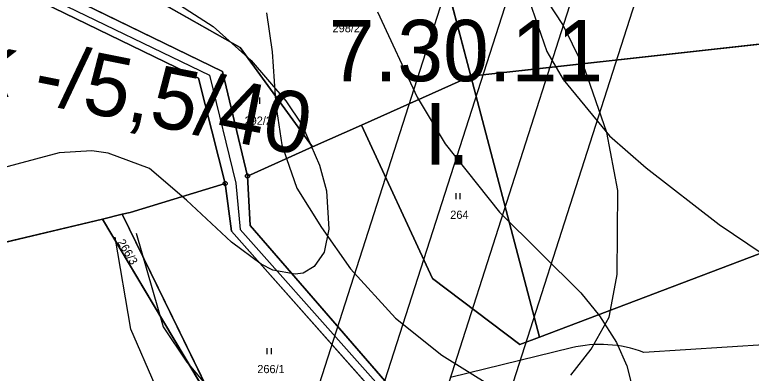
# Model space of a CAD drawing. Extents: x -706130 to -698555, y -971544 to -967260.
# Drawn here: x -703954.6 to -703774.7, y -970257.5 to -970169.9 of the extents above; entities that cross this region are included whole.
import ezdxf

# ---------------------------------------------------------------- set-up
doc = ezdxf.new("R2010")
doc.units = 0
for name, color, linetype in [('BPEJ hranice S', 7, 'Continuous'), ('BPEJ I-II trida ochrany S', 7, 'Continuous'), ('BPEJ kód', 7, 'Continuous'), ('Docházková izochrona - VLAK N', 7, 'Continuous'), ('Elektro VVN nadzemní 110 S', 7, 'Continuous'), ('KN_Hranice_parcel', 7, 'Continuous'), ('KN_Parcelni cisla', 7, 'Continuous'), ('KN_Polygon parcely', 7, 'Continuous'), ('KN_POZEMKY_14_OSTATNI PLOCHA', 7, 'Continuous'), ('KN_POZEMKY_2_ORNA PUDA', 7, 'Continuous'), ('KN_POZEMKY_7_TTP', 7, 'Continuous'), ('KN_VYUZITI_17_ostatni plocha_ostatni komunikace', 7, 'Continuous'), ('KN_VYUZITI_26_ostatni plocha_jina plocha', 7, 'Continuous'), ('KN_Značky bodu BP', 7, 'Continuous'), ('KN_Značky kultur', 7, 'Continuous'), ('Komunikace mistni obsluzne - osy S', 7, 'Continuous'), ('Komunikace mistni obsluzne popis N', 7, 'Continuous'), ('OP ELE VN_VVN_trafostanice', 7, 'Continuous'), ('OP lesa 30 m', 7, 'Continuous'), ('Plochy verejnych prostranstvi - komunikace ostatni S', 7, 'Continuous'), ('Plochy zemědělské všeobecné CELEK S', 7, 'Continuous'), ('Regulační bloky v krajině S', 7, 'Continuous'), ('Regulační bloky zastavěné S', 7, 'Continuous'), ('Trasy turistické N', 7, 'Continuous'), ('VÝŠKOPIS_vrstevnice doplňková', 7, 'Continuous'), ('VÝŠKOPIS_vrstevnice hlavní', 7, 'Continuous'), ('VÝŠKOPIS_vrstevnice zesílená', 7, 'Continuous')]:
    doc.layers.add(name, color=color, linetype=linetype)

msp = doc.modelspace()

# ---------------------------------------------------------------- linework, layer by layer
at = {"layer": 'BPEJ hranice S'}
for points in [[(-703818.78, -970257.96), (-703813.83, -970251.59), (-703809.4, -970243.8), (-703809.07, -970242.03), (-703807.46, -970233.35), (-703807.32, -970212.86), (-703809.98, -970198.69), (-703815.29, -970183.47), (-703816.06, -970181.89), (-703820.77, -970172.31), (-703829.62, -970158.68)], [(-703893.12, -970169.43), (-703891.7, -970178.99), (-703890.97, -970189.74), (-703890.82, -970191.92), (-703889.4, -970201.66), (-703888.22, -970205.04), (-703885.68, -970212.28), (-703879.67, -970221.84), (-703872.59, -970231.94), (-703861.61, -970243.98), (-703850.29, -970253), (-703838.43, -970260.44)]]:
    msp.add_lwpolyline(points, dxfattribs=at)
at = {"layer": 'BPEJ I-II trida ochrany S'}
for p, q in [((-703945.94, -970163.28), (-703903.88, -970183.76)), ((-703909.74, -970185.39), (-703947.79, -970166.93)), ((-703903.88, -970183.76), (-703897.74, -970209.3)), ((-703903.21, -970211.13), (-703909.74, -970185.39)), ((-703897.74, -970209.3), (-703897.1, -970221.34)), ((-703901.64, -970222.76), (-703903.21, -970211.13)), ((-703933.2, -970219.8), (-703928.34, -970218.64)), ((-703903.18, -970270.14), (-703933.2, -970219.8)), ((-703928.34, -970218.64), (-703903.18, -970270.14)), ((-703897.1, -970221.34), (-703846.02, -970280.19)), ((-703850.21, -970280.78), (-703901.64, -970222.76))]:
    msp.add_line(p, q, dxfattribs=at)
at = {"layer": 'Docházková izochrona - VLAK N'}
msp.add_circle((-704165.45, -969778.77), 800, dxfattribs=at)
at = {"layer": 'Elektro VVN nadzemní 110 S'}
for points in [[(-700677.68, -968389.53), (-700720.3, -968520.31), (-700885.11, -968619.17), (-701029.75, -968695.32), (-701213.15, -968797.17), (-701387.47, -968896.72), (-701622.95, -968906.84), (-701850.91, -968917.01), (-702086.18, -968927.59), (-702287, -968936.09), (-702541.24, -968947.7), (-702750.65, -968956.72), (-702961.96, -969032.29), (-703136.1, -969256.65), (-703287.02, -969447.51), (-703413.53, -969614.39), (-703545.7, -969788.25), (-703681.76, -969967.4), (-703806.77, -970129.36), (-703869.25, -970324.03), (-703923.83, -970499.99), (-703982.93, -970684.04), (-704154.48, -970835.91), (-704335.28, -970994.23)], [(-701037.45, -968682.44), (-701220.87, -968784.31), (-701391.86, -968881.84), (-701623.29, -968891.84), (-701851.27, -968902.01), (-702086.7, -968912.6), (-702287.46, -968921.09), (-702541.56, -968932.7), (-702753.57, -968941.78), (-702971.28, -969019.79), (-703148, -969247.53), (-703298.94, -969438.41), (-703425.51, -969605.35), (-703557.68, -969779.23), (-703693.68, -969958.3), (-703820.28, -970122.34), (-703883.55, -970319.51), (-703938.11, -970495.43), (-703995.91, -970675.44), (-704164.34, -970824.61), (-704345.28, -970983.05), (-704345.55, -970983.3)]]:
    msp.add_lwpolyline(points, dxfattribs=at)
at = {"layer": 'KN_Hranice_parcel'}
for p, q in [((-703853.1, -970147.36), (-703843.22, -970184.9)), ((-703714.1, -970170.6), (-703843.22, -970184.9)), ((-703843.22, -970184.9), (-703869.94, -970196.86)), ((-703843.22, -970184.9), (-703826.45, -970248.63)), ((-703869.94, -970196.86), (-703881.88, -970202.2)), ((-703881.88, -970202.2), (-703897.74, -970209.3)), ((-703933.2, -970219.8), (-703963.12, -970226.94)), ((-703928.34, -970218.64), (-703933.2, -970219.8)), ((-703933.2, -970219.8), (-703903.18, -970270.14)), ((-703928.34, -970218.64), (-703903.18, -970270.14))]:
    msp.add_line(p, q, dxfattribs=at)
for points in [[(-704002.99, -970156.78), (-703998.74, -970161.26), (-703947.79, -970166.93), (-703909.74, -970185.39), (-703903.21, -970211.13)], [(-703881.88, -970202.2), (-703899.57, -970177.94), (-703930.76, -970160.21)], [(-703945.94, -970163.28), (-703903.88, -970183.76), (-703897.74, -970209.3)], [(-703826.45, -970248.63), (-703768.1, -970226.48), (-703759.55, -970230.89), (-703687.42, -970216.64), (-703670.75, -970207.97), (-703651.76, -970202.96), (-703642.43, -970198.39), (-703563.15, -970194.03), (-703551.16, -970204.15)], [(-703869.94, -970196.86), (-703852.58, -970234.32), (-703831.24, -970250.45), (-703826.45, -970248.63)], [(-703897.74, -970209.3), (-703897.1, -970221.34), (-703846.02, -970280.19)], [(-703903.21, -970211.13), (-703926.39, -970218.18), (-703928.34, -970218.64)], [(-703850.21, -970280.78), (-703901.64, -970222.76), (-703903.21, -970211.13)]]:
    msp.add_lwpolyline(points, dxfattribs=at)
at = {"layer": 'KN_Polygon parcely'}
for points in [[(-703767.1, -970317.6), (-703778.3, -970315.6), (-703800.34, -970310.36), (-703832.7, -970301.24), (-703833.56, -970299.93), (-703835.24, -970297.19), (-703841.1, -970287.62), (-703842.85, -970284.68), (-703846.02, -970280.19), (-703897.1, -970221.34), (-703897.74, -970209.3), (-703903.88, -970183.76), (-703945.94, -970163.28), (-703988.89, -970158.47), (-703997.02, -970157.56), (-704000.19, -970155.45), (-704027.01, -970139.66), (-704036.53, -970133.7), (-704041.62, -970130.52), (-704064.44, -970106.69), (-704087.85, -970063.07), (-704089.75, -970059.21), (-704097.62, -970043.99)], [(-704092.77, -970064.17), (-704069.05, -970106.74), (-704043.74, -970133.66), (-704002.99, -970156.78), (-703998.74, -970161.26), (-703947.79, -970166.93), (-703909.74, -970185.39), (-703903.21, -970211.13), (-703901.64, -970222.76), (-703850.21, -970280.78), (-703846.96, -970284.93), (-703838.9, -970300.88), (-703836.12, -970303.81), (-703832.11, -970306.19), (-703799.81, -970318.76), (-703745.69, -970325.55)], [(-703714.1, -970170.6), (-703843.22, -970184.9), (-703826.45, -970248.63), (-703768.1, -970226.48)], [(-704122.48, -970331.01), (-704088.83, -970331.71), (-704058.34, -970335.12), (-704051.12, -970333.54), (-704047.74, -970356.15), (-704034.74, -970356.57), (-703984.67, -970349.36), (-703963.41, -970345.69), (-703908.69, -970329.2), (-703868.67, -970307.51), (-703846.96, -970284.93), (-703892.4, -970290.63), (-703891.81, -970285.96), (-703903.18, -970270.14), (-703933.2, -970219.8), (-703963.12, -970226.94), (-703995.38, -970232.14), (-704143.17, -970248.41)]]:
    msp.add_lwpolyline(points, dxfattribs=at)
for points in [[(-703843.22, -970184.9), (-703714.1, -970170.6), (-703703.25, -970168.91), (-703701.37, -970168.64), (-703709.95, -970121.51), (-703765.94, -970133.47), (-703792.93, -970137.4), (-703853.1, -970147.36)], [(-703843.22, -970184.9), (-703853.1, -970147.36), (-703930.76, -970160.21), (-703899.57, -970177.94), (-703881.88, -970202.2), (-703869.94, -970196.86)], [(-704030.01, -970164.72), (-704068.12, -970166.86), (-704209.38, -970157.14), (-704211.41, -970156.86), (-704211.66, -970191.47), (-704212.19, -970196.47), (-704202.88, -970243.07), (-704172.78, -970248.32), (-704143.17, -970248.41), (-703995.38, -970232.14), (-703963.12, -970226.94), (-703933.2, -970219.8), (-703928.34, -970218.64), (-703926.39, -970218.18), (-703903.21, -970211.13), (-703909.74, -970185.39), (-703947.79, -970166.93), (-703998.74, -970161.26), (-704002.99, -970156.78)], [(-703897.74, -970209.3), (-703881.88, -970202.2), (-703899.57, -970177.94), (-703930.76, -970160.21), (-703945.94, -970163.28), (-703903.88, -970183.76)], [(-703843.22, -970184.9), (-703869.94, -970196.86), (-703852.58, -970234.32), (-703831.24, -970250.45), (-703826.45, -970248.63)], [(-703723.25, -970257.46), (-703551.16, -970204.15), (-703563.15, -970194.03), (-703642.43, -970198.39), (-703651.76, -970202.96), (-703670.75, -970207.97), (-703687.42, -970216.64), (-703759.55, -970230.89), (-703768.1, -970226.48), (-703826.45, -970248.63), (-703831.24, -970250.45), (-703852.58, -970234.32), (-703869.94, -970196.86), (-703881.88, -970202.2), (-703897.74, -970209.3), (-703897.1, -970221.34), (-703846.02, -970280.19), (-703802.05, -970274.08), (-703747.34, -970260.96)], [(-703928.34, -970218.64), (-703903.18, -970270.14), (-703891.81, -970285.96), (-703850.21, -970280.78), (-703901.64, -970222.76), (-703903.21, -970211.13), (-703926.39, -970218.18)], [(-703903.18, -970270.14), (-703928.34, -970218.64), (-703933.2, -970219.8)]]:
    msp.add_lwpolyline(points, close=True, dxfattribs=at)
at = {"layer": 'KN_POZEMKY_14_OSTATNI PLOCHA'}
for p, q in [((-703945.94, -970163.28), (-703903.88, -970183.76)), ((-703909.74, -970185.39), (-703947.79, -970166.93)), ((-703903.88, -970183.76), (-703897.74, -970209.3)), ((-703903.21, -970211.13), (-703909.74, -970185.39)), ((-703897.74, -970209.3), (-703897.1, -970221.34)), ((-703901.64, -970222.76), (-703903.21, -970211.13)), ((-703933.2, -970219.8), (-703928.34, -970218.64)), ((-703903.18, -970270.14), (-703933.2, -970219.8)), ((-703928.34, -970218.64), (-703903.18, -970270.14)), ((-703897.1, -970221.34), (-703846.02, -970280.19)), ((-703850.21, -970280.78), (-703901.64, -970222.76))]:
    msp.add_line(p, q, dxfattribs=at)
at = {"layer": 'KN_POZEMKY_2_ORNA PUDA'}
for p, q in [((-703843.22, -970184.9), (-703853.1, -970147.36)), ((-703947.79, -970166.93), (-703909.74, -970185.39)), ((-703843.22, -970184.9), (-703714.1, -970170.6)), ((-703714.1, -970170.6), (-703843.22, -970184.9)), ((-703909.74, -970185.39), (-703903.21, -970211.13)), ((-703826.45, -970248.63), (-703843.22, -970184.9)), ((-703903.21, -970211.13), (-703926.39, -970218.18)), ((-703926.39, -970218.18), (-703928.34, -970218.64)), ((-703963.12, -970226.94), (-703933.2, -970219.8)), ((-703933.2, -970219.8), (-703963.12, -970226.94)), ((-703928.34, -970218.64), (-703933.2, -970219.8)), ((-703933.2, -970219.8), (-703903.18, -970270.14)), ((-703768.1, -970226.48), (-703826.45, -970248.63))]:
    msp.add_line(p, q, dxfattribs=at)
at = {"layer": 'KN_POZEMKY_7_TTP'}
for p, q in [((-703853.1, -970147.36), (-703843.22, -970184.9)), ((-703930.76, -970160.21), (-703899.57, -970177.94)), ((-703899.57, -970177.94), (-703930.76, -970160.21)), ((-703903.88, -970183.76), (-703945.94, -970163.28)), ((-703899.57, -970177.94), (-703881.88, -970202.2)), ((-703881.88, -970202.2), (-703899.57, -970177.94)), ((-703897.74, -970209.3), (-703903.88, -970183.76)), ((-703843.22, -970184.9), (-703869.94, -970196.86)), ((-703869.94, -970196.86), (-703843.22, -970184.9)), ((-703843.22, -970184.9), (-703826.45, -970248.63)), ((-703881.88, -970202.2), (-703869.94, -970196.86)), ((-703869.94, -970196.86), (-703881.88, -970202.2)), ((-703869.94, -970196.86), (-703852.58, -970234.32)), ((-703852.58, -970234.32), (-703869.94, -970196.86)), ((-703881.88, -970202.2), (-703897.74, -970209.3)), ((-703897.74, -970209.3), (-703881.88, -970202.2)), ((-703897.1, -970221.34), (-703897.74, -970209.3)), ((-703926.39, -970218.18), (-703903.21, -970211.13)), ((-703903.21, -970211.13), (-703901.64, -970222.76)), ((-703928.34, -970218.64), (-703926.39, -970218.18)), ((-703903.18, -970270.14), (-703928.34, -970218.64)), ((-703846.02, -970280.19), (-703897.1, -970221.34)), ((-703901.64, -970222.76), (-703850.21, -970280.78)), ((-703826.45, -970248.63), (-703768.1, -970226.48)), ((-703852.58, -970234.32), (-703831.24, -970250.45)), ((-703831.24, -970250.45), (-703852.58, -970234.32)), ((-703831.24, -970250.45), (-703826.45, -970248.63)), ((-703826.45, -970248.63), (-703831.24, -970250.45))]:
    msp.add_line(p, q, dxfattribs=at)
at = {"layer": 'KN_VYUZITI_17_ostatni plocha_ostatni komunikace'}
for p, q in [((-703945.94, -970163.28), (-703903.88, -970183.76)), ((-703909.74, -970185.39), (-703947.79, -970166.93)), ((-703903.88, -970183.76), (-703897.74, -970209.3)), ((-703903.21, -970211.13), (-703909.74, -970185.39)), ((-703897.74, -970209.3), (-703897.1, -970221.34)), ((-703901.64, -970222.76), (-703903.21, -970211.13)), ((-703897.1, -970221.34), (-703846.02, -970280.19)), ((-703850.21, -970280.78), (-703901.64, -970222.76))]:
    msp.add_line(p, q, dxfattribs=at)
at = {"layer": 'KN_VYUZITI_26_ostatni plocha_jina plocha'}
for p, q in [((-703933.2, -970219.8), (-703928.34, -970218.64)), ((-703903.18, -970270.14), (-703933.2, -970219.8)), ((-703928.34, -970218.64), (-703903.18, -970270.14))]:
    msp.add_line(p, q, dxfattribs=at)
at = {"layer": 'KN_Značky bodu BP'}
for centre, radius in [((-703897.74, -970209.3), 0.5), ((-703897.74, -970209.3), 0.0303), ((-703903.21, -970211.13), 0.5), ((-703903.21, -970211.13), 0.0303)]:
    msp.add_circle(centre, radius, dxfattribs=at)
at = {"layer": 'KN_Značky kultur'}
for p, q in [((-703895.75, -970191.64), (-703895.75, -970190.14)), ((-703894.75, -970191.64), (-703894.75, -970190.14)), ((-703846.78, -970214.98), (-703846.78, -970213.48)), ((-703845.78, -970214.98), (-703845.78, -970213.48)), ((-703892.91, -970252.82), (-703892.91, -970251.32)), ((-703891.91, -970252.82), (-703891.91, -970251.32))]:
    msp.add_line(p, q, dxfattribs=at)
at = {"layer": 'Komunikace mistni obsluzne - osy S'}
msp.add_lwpolyline([(-704099.36, -970044.53), (-704089.3, -970065.79), (-704067.27, -970106.39), (-704042.78, -970131.95), (-703996.88, -970159.16), (-703946.51, -970165.55), (-703907.07, -970184.71), (-703900.6, -970211.05), (-703899.55, -970222.34), (-703846.3, -970282.28), (-703835.02, -970302.14), (-703799.43, -970313.34), (-703772.67, -970319.12)], dxfattribs=at)
at = {"layer": 'OP ELE VN_VVN_trafostanice'}
for points in [[(-703452.4, -969615.95), (-703569.62, -969770.15), (-703569.63, -969770.16), (-703705.59, -969949.17), (-703832.15, -970113.17), (-703832.18, -970113.21), (-703832.75, -970114), (-703833.27, -970114.84), (-703833.73, -970115.7), (-703834.13, -970116.6), (-703834.48, -970117.51), (-703834.56, -970117.75), (-703897.84, -970314.93), (-703897.88, -970315.07), (-703952.42, -970490.91), (-704008.94, -970666.94), (-704174.25, -970813.35), (-704355.23, -970971.82)], [(-704325.46, -971005.57), (-704144.6, -970847.2), (-704144.59, -970847.19), (-704144.54, -970847.15), (-703972.98, -970695.27), (-703972.32, -970694.64), (-703971.65, -970693.93), (-703971.03, -970693.17), (-703970.45, -970692.37), (-703969.94, -970691.54), (-703969.47, -970690.67), (-703969.07, -970689.78), (-703968.72, -970688.86), (-703968.64, -970688.62), (-703909.54, -970504.58), (-703909.5, -970504.43), (-703854.94, -970328.54), (-703793.29, -970136.45), (-703669.88, -969976.56), (-703669.86, -969976.53), (-703669.81, -969976.47), (-703533.76, -969797.33), (-703443.28, -969678.3)]]:
    msp.add_lwpolyline(points, dxfattribs=at)
at = {"layer": 'OP lesa 30 m'}
for p, q in [((-703744.43, -970248.76), (-703800.98, -970252.35)), ((-703818.63, -970251.28), (-703848.19, -970258.47))]:
    msp.add_line(p, q, dxfattribs=at)
msp.add_arc((-703811.54, -970280.43), 30, 69.3843, 103.6708, dxfattribs=at)
at = {"layer": 'Plochy verejnych prostranstvi - komunikace ostatni S'}
for points in [[(-704094.81, -970059.68), (-704092.77, -970064.17), (-704069.05, -970106.74), (-704043.74, -970133.66), (-704002.99, -970156.78), (-703998.74, -970161.26), (-703947.79, -970166.93), (-703909.74, -970185.39), (-703903.21, -970211.13), (-703901.64, -970222.76), (-703850.21, -970280.78), (-703846.96, -970284.93), (-703838.9, -970300.88)], [(-703636.8, -970356.67), (-703639.36, -970354.95), (-703648.37, -970348.91), (-703679.36, -970337.91), (-703708.75, -970330.82), (-703726.21, -970326.31), (-703741.07, -970322.48), (-703744, -970321.72), (-703767.1, -970317.6), (-703778.3, -970315.6), (-703800.34, -970310.36), (-703832.7, -970301.24), (-703833.56, -970299.93), (-703835.24, -970297.19), (-703841.1, -970287.62), (-703842.85, -970284.68), (-703846.02, -970280.19), (-703897.1, -970221.34), (-703897.74, -970209.3), (-703903.88, -970183.76), (-703945.94, -970163.28), (-703988.89, -970158.47)]]:
    msp.add_lwpolyline(points, dxfattribs=at)
at = {"layer": 'Plochy zemědělské všeobecné CELEK S'}
for p, q in [((-703945.94, -970163.28), (-703903.88, -970183.76)), ((-703909.74, -970185.39), (-703947.79, -970166.93)), ((-703903.88, -970183.76), (-703897.74, -970209.3)), ((-703903.21, -970211.13), (-703909.74, -970185.39)), ((-703897.74, -970209.3), (-703897.1, -970221.34)), ((-703901.64, -970222.76), (-703903.21, -970211.13)), ((-703897.1, -970221.34), (-703846.02, -970280.19)), ((-703850.21, -970280.78), (-703901.64, -970222.76))]:
    msp.add_line(p, q, dxfattribs=at)
at = {"layer": 'Regulační bloky v krajině S'}
for p, q in [((-703945.94, -970163.28), (-703903.88, -970183.76)), ((-703909.74, -970185.39), (-703947.79, -970166.93)), ((-703903.88, -970183.76), (-703897.74, -970209.3)), ((-703903.21, -970211.13), (-703909.74, -970185.39)), ((-703897.74, -970209.3), (-703897.1, -970221.34)), ((-703901.64, -970222.76), (-703903.21, -970211.13)), ((-703897.1, -970221.34), (-703846.02, -970280.19)), ((-703850.21, -970280.78), (-703901.64, -970222.76))]:
    msp.add_line(p, q, dxfattribs=at)
at = {"layer": 'Regulační bloky zastavěné S'}
for points in [[(-704094.81, -970059.68), (-704092.77, -970064.17), (-704069.05, -970106.74), (-704043.74, -970133.66), (-704002.99, -970156.78), (-703998.74, -970161.26), (-703947.79, -970166.93), (-703909.74, -970185.39), (-703903.21, -970211.13), (-703901.64, -970222.76), (-703850.21, -970280.78), (-703846.96, -970284.93), (-703838.9, -970300.88)], [(-703846.02, -970280.19), (-703897.1, -970221.34), (-703897.74, -970209.3), (-703903.88, -970183.76), (-703945.94, -970163.28), (-703988.89, -970158.47)]]:
    msp.add_lwpolyline(points, dxfattribs=at)
at = {"layer": 'Trasy turistické N'}
msp.add_lwpolyline([(-704097.62, -970043.99), (-704089.75, -970059.21), (-704087.85, -970063.07), (-704064.44, -970106.69), (-704041.62, -970130.52), (-704027.01, -970139.66), (-704000.19, -970155.45), (-703997.02, -970157.56), (-703988.89, -970158.47), (-703945.94, -970163.28), (-703903.88, -970183.76), (-703897.74, -970209.3), (-703897.1, -970221.34), (-703846.02, -970280.19), (-703842.85, -970284.68), (-703832.7, -970301.24), (-703800.34, -970310.36), (-703778.3, -970315.6), (-703744, -970321.72)], dxfattribs=at)
at = {"layer": 'VÝŠKOPIS_vrstevnice doplňková'}
for points in [[(-703924.95, -970223.27), (-703918.37, -970246.15), (-703912.6, -970254.73), (-703907.24, -970261.03), (-703902.46, -970267.14)], [(-703905.66, -970269.95), (-703920.28, -970260.36), (-703926.28, -970246.71), (-703930.08, -970224.21)]]:
    msp.add_lwpolyline(points, dxfattribs=at)
at = {"layer": 'VÝŠKOPIS_vrstevnice hlavní'}
for points in [[(-703768.29, -970110.02), (-703779.71, -970108.16), (-703788.27, -970108.45), (-703793.26, -970110.16), (-703797.25, -970112.87), (-703809.24, -970126), (-703816.51, -970131.7), (-703823.79, -970138.84), (-703826.5, -970142.69), (-703828.5, -970146.97), (-703830.35, -970155.53), (-703830.21, -970160.38), (-703829.07, -970166.09), (-703824.65, -970178.93), (-703820.65, -970185.77), (-703809.38, -970199.47), (-703800.39, -970207.32), (-703782.56, -970221.16), (-703761.59, -970235.28)], [(-703918.95, -970164.52), (-703906.11, -970172.79), (-703896.84, -970181.07), (-703888.42, -970190.91), (-703884.43, -970196.9), (-703880.14, -970206.61), (-703878.43, -970212.88), (-703877.86, -970222.3), (-703879, -970227.86), (-703881.43, -970231.43), (-703884.14, -970233), (-703886.14, -970233.28), (-703891.56, -970232.29), (-703894.41, -970230.86), (-703901.69, -970225.44), (-703912.67, -970215.17), (-703921.66, -970207.46), (-703931.79, -970203.75), (-703935.79, -970203.18), (-703943.78, -970203.61), (-703980.59, -970213.45)]]:
    msp.add_lwpolyline(points, dxfattribs=at)
at = {"layer": 'VÝŠKOPIS_vrstevnice zesílená'}
msp.add_lwpolyline([(-703866.02, -970169.22), (-703856.32, -970190.06), (-703849.47, -970201.47), (-703836.2, -970218.16), (-703816.37, -970237.85), (-703811.8, -970243.41), (-703807.67, -970249.98), (-703805.1, -970255.68), (-703803.67, -970261.39), (-703803.39, -970267.81)], dxfattribs=at)

# ---------------------------------------------------------------- texts
at = {"layer": 'BPEJ kód'}
for s, p in [('7.30.11', (-703877.88, -970186.17)), ('I.', (-703854.59, -970206.51))]:
    msp.add_text(s, height=15, dxfattribs=at).set_placement(p)
at = {"layer": 'KN_Parcelni cisla'}
for s, p in [('298/2', (-703876.98, -970174.2)), ('292/2', (-703898.46, -970196.78)), ('264', (-703848.24, -970219.76)), ('266/1', (-703895.36, -970257.43))]:
    msp.add_text(s, height=2, dxfattribs=at).set_placement(p)
msp.add_text('266/3', height=2, rotation=301, dxfattribs=at).set_placement((-703929.59, -970225.45))
at = {"layer": 'Komunikace mistni obsluzne popis N'}
msp.add_text('MO2k -/5,5/40', height=15, rotation=348.7354, dxfattribs=at).set_placement((-704008.55, -970179.59))

doc.saveas('drawing.dxf')
